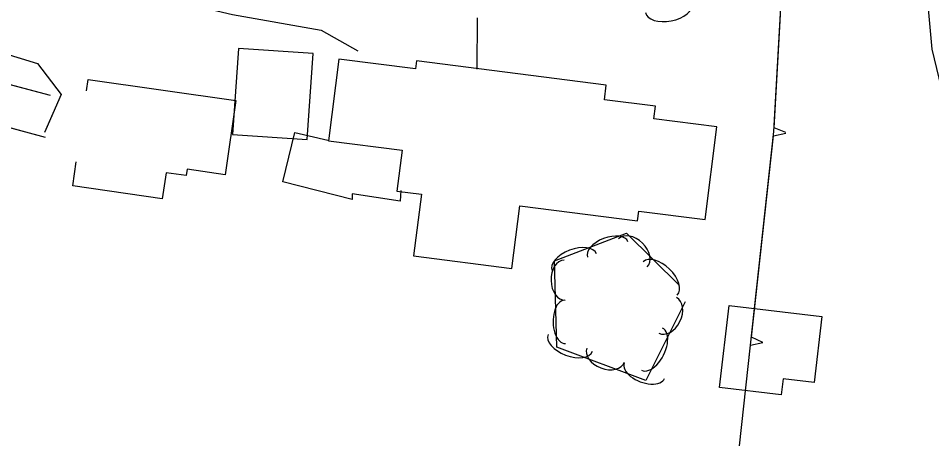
# Model space of a CAD drawing. Extents: x 954793 to 988390, y 1867850 to 1924428.
# Drawn here: x 963576.6 to 963802.1, y 1900639.7 to 1900745.2 of the extents above; entities that cross this region are included whole.
import ezdxf

# ---------------------------------------------------------------- set-up
doc = ezdxf.new("R2010")
doc.units = 0
for name, color, linetype in [('S_BUILDING', 7, 'Continuous'), ('S_DRIVEWAY', 7, 'Continuous'), ('S_FENCE', 7, 'Continuous'), ('S_PARKING', 7, 'Continuous'), ('S_TREE', 7, 'Continuous')]:
    doc.layers.add(name, color=color, linetype=linetype)

msp = doc.modelspace()

# ---------------------------------------------------------------- linework, layer by layer
at = {"layer": 'S_BUILDING'}
for p, q in [((963641.92, 1900704.88), (963644.88, 1900717.06)), ((963644.88, 1900717.06), (963653.05, 1900715.17)), ((963659.06, 1900700.51), (963641.92, 1900704.88)), ((963670.89, 1900700.1), (963659, 1900701.86)), ((963659, 1900701.86), (963659.06, 1900700.51)), ((963671.06, 1900702.75), (963670.89, 1900700.1))]:
    msp.add_line(p, q, dxfattribs=at)
for points in [[(963630.96, 1900737.76), (963629.53, 1900716.51), (963647.94, 1900715.27), (963649.38, 1900736.52)], [(963721.78, 1900728.75), (963674.96, 1900734.7), (963674.71, 1900732.73), (963655.78, 1900735.14), (963653.22, 1900714.99), (963671.37, 1900712.69), (963670.08, 1900702.55), (963676.15, 1900701.78), (963674.22, 1900686.56), (963698.48, 1900683.48), (963700.45, 1900698.96), (963729.53, 1900695.26), (963729.83, 1900697.63), (963746.17, 1900695.55), (963749.08, 1900718.41), (963733.55, 1900720.38), (963733.94, 1900723.5), (963721.32, 1900725.11)], [(963749.76, 1900654.08), (963752.15, 1900674.34), (963775.02, 1900671.64), (963773.09, 1900655.32), (963765.46, 1900656.22), (963764.99, 1900652.28)]]:
    msp.add_lwpolyline(points, close=True, dxfattribs=at)
msp.add_lwpolyline([(963593.43, 1900727.35), (963593.83, 1900730.15), (963630.31, 1900724.92), (963627.68, 1900706.61), (963618.29, 1900707.95), (963618.07, 1900706.41), (963613.08, 1900707.12), (963612.15, 1900700.67), (963590.06, 1900703.84), (963590.91, 1900709.78)], dxfattribs=at)
at = {"layer": 'S_DRIVEWAY'}
msp.add_line((963689.94, 1900745.3), (963689.82, 1900732.7), dxfattribs=at)
msp.add_lwpolyline([(963593.65, 1900775.09), (963588.15, 1900755.93), (963629.47, 1900746.18), (963651.41, 1900742.27), (963660.42, 1900737.2)], dxfattribs=at)
at = {"layer": 'S_FENCE'}
for points in [[(963584.57, 1900726.13), (963404.06, 1900774.31), (963281.77, 1900803.74)], [(963584.57, 1900726.13), (963565.25, 1900731.28)]]:
    msp.add_lwpolyline(points, dxfattribs=at)
at = {"layer": 'S_PARKING'}
msp.add_lwpolyline([(963810.2, 1900814.41), (963810.2, 1900813.25), (963812.44, 1900775.03), (963816.58, 1900735.43), (963822.8, 1900714.82), (963834.09, 1900691.03), (963833.12, 1900680.93), (963807.8, 1900685.36), (963810.33, 1900704.24), (963802.22, 1900737.62), (963797.92, 1900785.51), (963797.43, 1900816.5)], dxfattribs=at)
at = {"layer": 'S_TREE'}
for p, q in [((963766.15, 1900717.01), (963763.22, 1900718.21)), ((963763.05, 1900716.25), (963766.13, 1900716.86)), ((963760.46, 1900665.2), (963757.6, 1900666.54)), ((963757.38, 1900664.59), (963760.46, 1900665.2))]:
    msp.add_line(p, q, dxfattribs=at)
for points in [[(963754.65, 1900639.74), (963763.16, 1900717.3), (963765, 1900749.37), (963771.5, 1900824.31), (963780.25, 1900848.78), (963796.63, 1900845.39), (963806.05, 1900826.62)], [(963764.64, 1900743.15), (963765, 1900749.37), (963766.6, 1900767.9)], [(963544.99, 1900745.16), (963581.35, 1900734.07), (963587.17, 1900726.43), (963583.11, 1900717.03)], [(963763.22, 1900718.21), (963764.64, 1900743.15)], [(963576.25, 1900735.63), (963581.35, 1900734.07), (963587.17, 1900726.43), (963583.18, 1900717.18)], [(963583.35, 1900715.78), (963558.4, 1900722.55)], [(963583.35, 1900715.78), (963559.22, 1900722.33)], [(963583.18, 1900717.18), (963583.11, 1900717.03)], [(963760.32, 1900691.4), (963763.05, 1900716.25)], [(963741.25, 1900675.23), (963731.57, 1900655.83), (963709.59, 1900664.08), (963709.02, 1900685.38), (963726.75, 1900692.21), (963739.89, 1900679.31)], [(963757.6, 1900666.54), (963760.32, 1900691.4)], [(963754.65, 1900639.74), (963757.38, 1900664.59)]]:
    msp.add_lwpolyline(points, dxfattribs=at)
for centre, major_axis, ratio, start_param, end_param in [((963737.23, 1900747.72), (5.76, 1.11), 0.545511, 3.140797, 6.282389), ((963722.15, 1900688.17), (-4.99, -1.92), 0.540109, 3.141593, 6.283185), ((963728.33, 1900687.32), (-3.54, 3.47), 0.685291, 3.141593, 6.283185), ((963713.87, 1900684.98), (-5.48, -2.11), 0.549479, 3.141593, 6.283185), ((963735.12, 1900681.02), (-4.19, 4.11), 0.550064, 3.141593, 6.283185), ((963711.53, 1900680.58), (0.13, -4.95), 0.685315, 3.142605, 6.284197), ((963711.54, 1900670.28), (0.14, -5.34), 0.540702, 3.142191, 6.283784), ((963736.93, 1900671.91), (2.17, 4.41), 0.690684, 3.13395, 6.275542), ((963733.07, 1900663.58), (2.59, 5.21), 0.554401, 3.136961, 6.278554), ((963712.89, 1900665.11), (5.49, -2.06), 0.550347, 3.140748, 6.28234), ((963721.64, 1900662.1), (4.64, -1.74), 0.685644, 3.140208, 6.2818), ((963731.18, 1900658.24), (5, -1.88), 0.540962, 3.140774, 6.282367)]:
    msp.add_ellipse(centre, major_axis=major_axis, ratio=ratio, start_param=start_param, end_param=end_param, dxfattribs=at)

doc.saveas('drawing.dxf')
